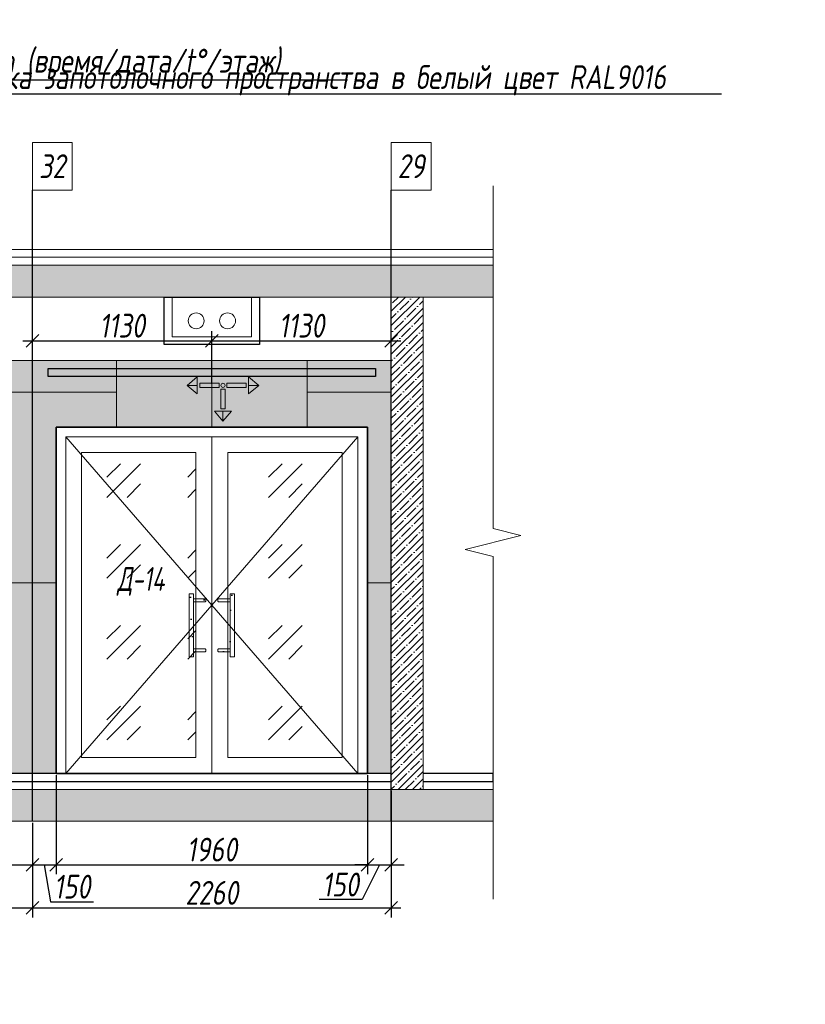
# Model space of a CAD drawing. Header units: millimetres. Extents: x -26894274 to 19789193, y -86687 to 22351.
# Tile 386 of 447: x 263794 to 268741, y 7111 to 13310. Entities that reach past the tile are written whole.
import ezdxf
from ezdxf import colors
from ezdxf.entities.mleader import LeaderData, LeaderLine
from ezdxf.math import Vec2, Vec3

# ---------------------------------------------------------------- set-up
doc = ezdxf.new("R2010")
doc.units = ezdxf.units.MM
doc.linetypes.add('DASHDOT', pattern=[25.4, 12.7, -6.35, 0, -6.35])
doc.layers.get('Defpoints').update_dxf_attribs({"color": 31})
for name, color, linetype, lineweight in [('A-DETL-GENF', 7, 'Continuous', 5), ('dim_pot', 183, 'Continuous', 9), ('Двери', 7, 'Continuous', 5), ('Отделка стен', 253, 'Continuous', 0), ('пот', 183, 'Continuous', 9)]:
    doc.layers.add(name, color=color, linetype=linetype, lineweight=lineweight)
doc.layers.add('dim_razv', color=7, linetype='DASHDOT', lineweight=9, true_color=0x285228)
doc.layers.add('pol', color=7, linetype='Continuous', lineweight=15, true_color=0x55666d)
doc.styles.add('fl_iso paper', font='isocpeur.ttf', dxfattribs={"width": 0.8, "oblique": 10})
doc.styles.add('In tre', font='isocpeur.ttf', dxfattribs={"width": 0.8, "oblique": 10})
doc.dimstyles.new('In tre 1_50', dxfattribs={"dimtxt": 150, "dimasz": 80, "dimexe": 60, "dimexo": 10, "dimgap": 20, "dimtad": 1, "dimdec": 0, "dimrnd": 5, "dimzin": 0, "dimdsep": 46, "dimtxsty": 'fl_iso paper', "dimblk": 'OBLIQUE', "dimcen": 0, "dimdle": 60, "dimadec": 0, "dimazin": 0, "dimtfac": 1, "dimtdec": 0, "dimtofl": 0, "dimtmove": 1, "dimatfit": 1, "dimfxl": 40, "dimtolj": 1, "dimtzin": 0, "dimarcsym": 1})
pattern_1 = [(352.5, (-468.04, 258012.5), (100.426047, 107.214405), [0, -115.824, 0, -129.54, 0, -123.825]), (322.5, (-468.04, 258012.5), (247.41986, 56.70328), [0, -62.484, 0, -104.394, 0, -40.005]), (282.5, (-534.32, 258078.77), (168.099694, -167.489948), [0, -38.1, 0, -137.16, 0, -179.07]), (272.5, (-534.32, 258078.77), (209.26523, -114.68433), [0, -19.05, 0, -89.916, 0, -102.87])]

# ---------------------------------------------------------------- blocks, each defined once
blk = doc.blocks.new('*U38')
at = {"color": 0, "linetype": 'ByBlock', "lineweight": -2}
for p, q in [((0, 0), (-6, 0)), ((80.34, 0), (0, 0)), ((167.69, 0), (87.34, 0)), ((167.69, 0), (173.69, 0))]:
    blk.add_line(p, q, dxfattribs=at)
blk.add_lwpolyline([(87.34, 0), (85.59, -7), (82.09, 7), (80.34, 0)], dxfattribs=at)
blk = doc.blocks.new('_Oblique')
at = {"color": 0, "linetype": 'ByBlock', "lineweight": -2}
blk.add_line((-0.5, -0.5), (0.5, 0.5), dxfattribs=at)
blk = doc.blocks.new('*D128')
at = {"layer": 'Defpoints', "color": 0, "linetype": 'ByBlock', "transparency": 16777216}
for p in [(254923.8, 8264), (263873.8, 8264), (263873.8, 7717.8)]:
    blk.add_point(p, dxfattribs=at)
at = {"layer": 'dim_razv', "color": 0, "linetype": 'ByBlock', "lineweight": -2, "transparency": 16777216}
for p, q in [((254923.8, 8254), (254923.8, 7657.8)), ((263873.8, 8254), (263873.8, 7657.8)), ((254863.8, 7717.8), (263933.8, 7717.8))]:
    blk.add_line(p, q, dxfattribs=at)
at = {"layer": 'dim_razv', "color": 0, "linetype": 'ByBlock', "lineweight": -2, "transparency": 16777216, "xscale": 80, "yscale": 80, "zscale": 80, "rotation": 180}
blk.add_blockref('_Oblique', (254923.8, 7717.8), dxfattribs=at)
at = {"layer": 'dim_razv', "color": 0, "linetype": 'ByBlock', "lineweight": -2, "transparency": 16777216, "xscale": 80, "yscale": 80, "zscale": 80}
blk.add_blockref('_Oblique', (263873.8, 7717.8), dxfattribs=at)
at = {"layer": 'dim_razv', "color": 0, "linetype": 'ByBlock', "transparency": 16777216, "insert": (259398.8, 7812.8), "char_height": 150, "attachment_point": 5, "style": 'fl_iso paper'}
blk.add_mtext('\\A1;8910', dxfattribs=at)
blk = doc.blocks.new('*D129')
at = {"layer": 'Defpoints', "color": 0, "linetype": 'ByBlock', "transparency": 16777216}
for p in [(263873.8, 8264), (266133.8, 8264), (266133.8, 7717.8)]:
    blk.add_point(p, dxfattribs=at)
at = {"layer": 'dim_razv', "color": 0, "linetype": 'ByBlock', "lineweight": -2, "transparency": 16777216}
for p, q in [((263873.8, 8254), (263873.8, 7657.8)), ((266133.8, 8254), (266133.8, 7657.8)), ((263813.8, 7717.8), (266193.8, 7717.8))]:
    blk.add_line(p, q, dxfattribs=at)
at = {"layer": 'dim_razv', "color": 0, "linetype": 'ByBlock', "lineweight": -2, "transparency": 16777216, "xscale": 80, "yscale": 80, "zscale": 80, "rotation": 180}
blk.add_blockref('_Oblique', (263873.8, 7717.8), dxfattribs=at)
at = {"layer": 'dim_razv', "color": 0, "linetype": 'ByBlock', "lineweight": -2, "transparency": 16777216, "xscale": 80, "yscale": 80, "zscale": 80}
blk.add_blockref('_Oblique', (266133.8, 7717.8), dxfattribs=at)
at = {"layer": 'dim_razv', "color": 0, "linetype": 'ByBlock', "transparency": 16777216, "insert": (265003.8, 7812.8), "char_height": 150, "attachment_point": 5, "style": 'fl_iso paper'}
blk.add_mtext('\\A1;2260', dxfattribs=at)
blk = doc.blocks.new('*D147')
at = {"layer": 'Defpoints', "color": 0, "linetype": 'ByBlock', "transparency": 16777216}
for p in [(261723.8, 8564), (263873.8, 8264), (263873.8, 7989.8)]:
    blk.add_point(p, dxfattribs=at)
at = {"layer": 'dim_razv', "color": 0, "linetype": 'ByBlock', "lineweight": -2, "transparency": 16777216}
for p, q in [((261723.8, 8554), (261723.8, 7929.8)), ((263873.8, 8254), (263873.8, 7929.8)), ((261663.8, 7989.8), (263933.8, 7989.8))]:
    blk.add_line(p, q, dxfattribs=at)
at = {"layer": 'dim_razv', "color": 0, "linetype": 'ByBlock', "lineweight": -2, "transparency": 16777216, "xscale": 80, "yscale": 80, "zscale": 80, "rotation": 180}
blk.add_blockref('_Oblique', (261723.8, 7989.8), dxfattribs=at)
at = {"layer": 'dim_razv', "color": 0, "linetype": 'ByBlock', "lineweight": -2, "transparency": 16777216, "xscale": 80, "yscale": 80, "zscale": 80}
blk.add_blockref('_Oblique', (263873.8, 7989.8), dxfattribs=at)
at = {"layer": 'dim_razv', "color": 0, "linetype": 'ByBlock', "transparency": 16777216, "insert": (262798.8, 8084.8), "char_height": 150, "attachment_point": 5, "style": 'fl_iso paper'}
blk.add_mtext('\\A1;2150', dxfattribs=at)
blk = doc.blocks.new('*D148')
at = {"layer": 'Defpoints', "color": 0, "linetype": 'ByBlock', "transparency": 16777216}
for p in [(264023.8, 8564), (263873.8, 8264), (264023.8, 7989.8)]:
    blk.add_point(p, dxfattribs=at)
at = {"layer": 'dim_razv', "color": 0, "linetype": 'ByBlock', "lineweight": -2, "transparency": 16777216}
for p, q in [((264023.8, 8554), (264023.8, 7929.8)), ((263873.8, 8254), (263873.8, 7929.8)), ((263813.8, 7989.8), (264083.8, 7989.8)), ((263948.8, 7989.8), (263988.8, 7756.5)), ((263988.8, 7756.5), (264259.3, 7756.5))]:
    blk.add_line(p, q, dxfattribs=at)
at = {"layer": 'dim_razv', "color": 0, "linetype": 'ByBlock', "lineweight": -2, "transparency": 16777216, "xscale": 80, "yscale": 80, "zscale": 80, "rotation": 180}
blk.add_blockref('_Oblique', (263873.8, 7989.8), dxfattribs=at)
at = {"layer": 'dim_razv', "color": 0, "linetype": 'ByBlock', "lineweight": -2, "transparency": 16777216, "xscale": 80, "yscale": 80, "zscale": 80}
blk.add_blockref('_Oblique', (264023.8, 7989.8), dxfattribs=at)
at = {"layer": 'dim_razv', "color": 0, "linetype": 'ByBlock', "transparency": 16777216, "insert": (264124.1, 7851.5), "char_height": 150, "attachment_point": 5, "style": 'fl_iso paper'}
blk.add_mtext('\\A1;150', dxfattribs=at)
blk = doc.blocks.new('*D149')
at = {"layer": 'Defpoints', "color": 0, "linetype": 'ByBlock', "transparency": 16777216}
for p in [(264023.8, 8564), (265983.8, 8564), (265983.8, 7989.8)]:
    blk.add_point(p, dxfattribs=at)
at = {"layer": 'dim_razv', "color": 0, "linetype": 'ByBlock', "lineweight": -2, "transparency": 16777216}
for p, q in [((264023.8, 8554), (264023.8, 7929.8)), ((265983.8, 8554), (265983.8, 7929.8)), ((263963.8, 7989.8), (266043.8, 7989.8))]:
    blk.add_line(p, q, dxfattribs=at)
at = {"layer": 'dim_razv', "color": 0, "linetype": 'ByBlock', "lineweight": -2, "transparency": 16777216, "xscale": 80, "yscale": 80, "zscale": 80, "rotation": 180}
blk.add_blockref('_Oblique', (264023.8, 7989.8), dxfattribs=at)
at = {"layer": 'dim_razv', "color": 0, "linetype": 'ByBlock', "lineweight": -2, "transparency": 16777216, "xscale": 80, "yscale": 80, "zscale": 80}
blk.add_blockref('_Oblique', (265983.8, 7989.8), dxfattribs=at)
at = {"layer": 'dim_razv', "color": 0, "linetype": 'ByBlock', "transparency": 16777216, "insert": (265003.8, 8084.8), "char_height": 150, "attachment_point": 5, "style": 'fl_iso paper'}
blk.add_mtext('\\A1;1960', dxfattribs=at)
blk = doc.blocks.new('*D150')
at = {"layer": 'Defpoints', "color": 0, "linetype": 'ByBlock', "transparency": 16777216}
for p in [(265983.8, 8564), (266133.8, 8464), (266133.8, 7989.8)]:
    blk.add_point(p, dxfattribs=at)
at = {"layer": 'dim_razv', "color": 0, "linetype": 'ByBlock', "lineweight": -2, "transparency": 16777216}
for p, q in [((265983.8, 8554), (265983.8, 7929.8)), ((266133.8, 8454), (266133.8, 7929.8)), ((265983.8, 7989.8), (265903.8, 7989.8)), ((266058.8, 7989.8), (265949.5, 7769.8)), ((265983.8, 7989.8), (266133.8, 7989.8)), ((266133.8, 7989.8), (266213.8, 7989.8)), ((265949.5, 7769.8), (265679, 7769.8))]:
    blk.add_line(p, q, dxfattribs=at)
at = {"layer": 'dim_razv', "color": 0, "linetype": 'ByBlock', "lineweight": -2, "transparency": 16777216, "xscale": 80, "yscale": 80, "zscale": 80}
blk.add_blockref('_Oblique', (265983.8, 7989.8), dxfattribs=at)
at = {"layer": 'dim_razv', "color": 0, "linetype": 'ByBlock', "lineweight": -2, "transparency": 16777216, "xscale": 80, "yscale": 80, "zscale": 80, "rotation": 180}
blk.add_blockref('_Oblique', (266133.8, 7989.8), dxfattribs=at)
at = {"layer": 'dim_razv', "color": 0, "linetype": 'ByBlock', "transparency": 16777216, "insert": (265814.2, 7864.8), "char_height": 150, "attachment_point": 5, "style": 'fl_iso paper'}
blk.add_mtext('\\A1;150', dxfattribs=at)
blk = doc.blocks.new('1')
at = {"layer": 'pol', "linetype": 'ByBlock'}
h = blk.add_hatch(color=1, dxfattribs=at)
h.paths.add_polyline_path([(35776.4, 73135.4), (35803.1, 73135.4), (35803.1, 73259), (35776.4, 73259)])
h.paths.add_polyline_path([(35789.8, 73274.6), (35843.2, 73274.6), (35789.8, 73338.2)])
h.paths.add_polyline_path([(35789.8, 73274.6), (35736.3, 73274.6), (35789.8, 73338.2)])
edge = h.paths.add_edge_path()
edge.add_arc((35789.8, 73110.5), 13.4, 0, 360)
h = blk.add_hatch(color=1, dxfattribs=at)
h.paths.add_polyline_path([(35813.3, 73097.1), (35813.3, 73123.9), (35936.9, 73123.9), (35936.9, 73097.1)])
h.paths.add_polyline_path([(35952.5, 73110.5), (35952.5, 73164), (36016.1, 73110.5)])
h.paths.add_polyline_path([(35952.5, 73110.5), (35952.5, 73057), (36016.1, 73110.5)])
at = {"layer": 'pol', "color": 1, "linetype": 'ByBlock'}
for points in [[(35789.8, 73274.6), (35736.3, 73274.6), (35789.8, 73338.2), (35789.8, 73274.6)], [(35789.8, 73274.6), (35843.2, 73274.6), (35789.8, 73338.2), (35789.8, 73274.6)], [(35952.5, 73110.5), (35952.5, 73164), (36016.1, 73110.5), (35952.5, 73110.5)], [(35952.5, 73110.5), (35952.5, 73057), (36016.1, 73110.5), (35952.5, 73110.5)]]:
    blk.add_lwpolyline(points, dxfattribs=at)
for points in [[(35776.4, 73135.4), (35803.1, 73135.4), (35803.1, 73259), (35776.4, 73259)], [(35813.3, 73097.1), (35813.3, 73123.9), (35936.9, 73123.9), (35936.9, 73097.1)]]:
    blk.add_lwpolyline(points, close=True, dxfattribs=at)
blk.add_circle((35789.8, 73110.5), 13.4, dxfattribs=at)
blk = doc.blocks.new('*D211')
at = {"color": 0, "lineweight": -2, "transparency": 16777216}
for p, q in [((263873.8, 11074), (263873.8, 11348.5)), ((265003.8, 11017.9), (265003.8, 11348.5)), ((263813.8, 11288.5), (265063.8, 11288.5))]:
    blk.add_line(p, q, dxfattribs=at)
at = {"layer": 'Defpoints', "color": 0, "transparency": 16777216}
for p in [(265003.8, 11288.5), (263873.8, 11064), (265003.8, 11007.9)]:
    blk.add_point(p, dxfattribs=at)
at = {"color": 0, "lineweight": -2, "transparency": 16777216, "xscale": 80, "yscale": 80, "zscale": 80, "rotation": 180}
blk.add_blockref('_Oblique', (263873.8, 11288.5), dxfattribs=at)
at = {"color": 0, "lineweight": -2, "transparency": 16777216, "xscale": 80, "yscale": 80, "zscale": 80}
blk.add_blockref('_Oblique', (265003.8, 11288.5), dxfattribs=at)
at = {"color": 0, "transparency": 16777216, "insert": (264438.8, 11383.5), "char_height": 150, "attachment_point": 5, "style": 'fl_iso paper'}
blk.add_mtext('\\A1;1130', dxfattribs=at)
blk = doc.blocks.new('*D212')
at = {"color": 0, "lineweight": -2, "transparency": 16777216}
for p, q in [((265003.8, 11017.9), (265003.8, 11348.5)), ((266133.8, 11124), (266133.8, 11348.5)), ((264943.8, 11288.5), (266193.8, 11288.5))]:
    blk.add_line(p, q, dxfattribs=at)
at = {"layer": 'Defpoints', "color": 0, "transparency": 16777216}
for p in [(266133.8, 11288.5), (266133.8, 11114), (265003.8, 11007.9)]:
    blk.add_point(p, dxfattribs=at)
at = {"color": 0, "lineweight": -2, "transparency": 16777216, "xscale": 80, "yscale": 80, "zscale": 80, "rotation": 180}
blk.add_blockref('_Oblique', (265003.8, 11288.5), dxfattribs=at)
at = {"color": 0, "lineweight": -2, "transparency": 16777216, "xscale": 80, "yscale": 80, "zscale": 80}
blk.add_blockref('_Oblique', (266133.8, 11288.5), dxfattribs=at)
at = {"color": 0, "transparency": 16777216, "insert": (265568.8, 11383.5), "char_height": 150, "attachment_point": 5, "style": 'fl_iso paper'}
blk.add_mtext('\\A1;1130', dxfattribs=at)

msp = doc.modelspace()

# ---------------------------------------------------------------- hatches: boundary and pattern name
at = {"true_color": 0xcccccc}
h = msp.add_hatch(dxfattribs=at)
h.set_pattern_fill('AR-SAND', color=254, scale=3, angle=315)
h.set_pattern_definition(pattern_1)
h.paths.add_polyline_path([(264888.5, 9299.1), (264861.4, 9299.1), (264861.4, 9695.6), (264888.5, 9695.6)])
h = msp.add_hatch(dxfattribs=at)
h.set_pattern_fill('AR-SAND', color=254, scale=3, angle=315)
h.set_pattern_definition(pattern_1)
h.paths.add_polyline_path([(265119.1, 9299.1), (265146.2, 9299.1), (265146.2, 9695.6), (265119.1, 9695.6)])
h = msp.add_hatch(dxfattribs=at)
h.set_pattern_fill('AR-SAND', color=254, scale=3, angle=315)
h.set_pattern_definition(pattern_1)
edge = h.paths.add_edge_path()
edge.add_line((264960.9, 9664.6), (264888.5, 9664.6))
edge.add_line((264888.5, 9664.6), (264888.5, 9645.3))
edge.add_line((264888.5, 9645.3), (264960.9, 9645.3))
edge.add_arc((264955.7, 9655), 11, 298.44951, 421.55049)
h = msp.add_hatch(dxfattribs=at)
h.set_pattern_fill('AR-SAND', color=254, scale=3, angle=315)
h.set_pattern_definition(pattern_1)
edge = h.paths.add_edge_path()
edge.add_line((265046.7, 9664.6), (265119.1, 9664.6))
edge.add_line((265119.1, 9664.6), (265119.1, 9645.3))
edge.add_line((265119.1, 9645.3), (265046.7, 9645.3))
edge.add_arc((265051.9, 9655), 11, 118.44951, 241.55049, ccw=False)
h = msp.add_hatch(dxfattribs=at)
h.set_pattern_fill('AR-SAND', color=254, scale=3, angle=315)
h.set_pattern_definition(pattern_1)
edge = h.paths.add_edge_path()
edge.add_line((264960.9, 9330), (264888.5, 9330))
edge.add_line((264888.5, 9330), (264888.5, 9349.3))
edge.add_line((264888.5, 9349.3), (264960.9, 9349.3))
edge.add_arc((264955.7, 9339.7), 11, -61.55049, 61.55049, ccw=False)
h = msp.add_hatch(dxfattribs=at)
h.set_pattern_fill('AR-SAND', color=254, scale=3, angle=315)
h.set_pattern_definition(pattern_1)
edge = h.paths.add_edge_path()
edge.add_line((265046.7, 9330), (265119.1, 9330))
edge.add_line((265119.1, 9330), (265119.1, 9349.3))
edge.add_line((265119.1, 9349.3), (265046.7, 9349.3))
edge.add_arc((265051.9, 9339.7), 11, 118.44951, 241.55049)
at = {"layer": 'A-DETL-GENF'}
h = msp.add_hatch(dxfattribs=at)
h.set_pattern_fill('ANSI35', color=256, scale=20, style=0)
h.set_pattern_definition([(45, (122881.06, 722.8), (-89.80256, 89.80256), []), (45, (122970.86, 722.8), (-89.80256, 89.80256), [158.75, -31.75, 0, -31.75])])
h.paths.add_polyline_path([(243219.3, 11564), (266774.7, 11564), (266774.7, 11764), (243219.3, 11764)])
h.paths.add_polyline_path([(243219.3, 8264), (266774.7, 8264), (266774.7, 8464), (243219.3, 8464)])
h = msp.add_hatch(dxfattribs=at)
h.set_pattern_fill('ANSI35', color=256, scale=10, style=0)
h.set_pattern_definition([(45, (112927.794, 13356.9), (-44.90128, 44.90128), []), (45, (112972.695, 13356.9), (-44.90128, 44.90128), [79.375, -15.875, 0, -15.875])])
h.paths.add_polyline_path([(266133.8, 11564), (266333.8, 11564), (266333.8, 8464), (266133.8, 8464)])
at = {"layer": 'dim_razv', "true_color": 0xeceae4, "transparency": 33554687}
h = msp.add_hatch(dxfattribs=at)
h.set_pattern_fill('AR-SAND', color=254, scale=3, angle=315)
h.set_pattern_definition([(352.5, (23039.9, 13356.9), (100.426047, 107.214405), [0, -115.824, 0, -129.54, 0, -123.825]), (322.5, (23039.9, 13356.9), (247.41986, 56.70328), [0, -62.484, 0, -104.394, 0, -40.005]), (282.5, (22973.63, 13423.18), (168.099694, -167.48995), [0, -38.1, 0, -137.16, 0, -179.07]), (272.5, (22973.63, 13423.18), (209.26523, -114.68433), [0, -19.05, 0, -89.916, 0, -102.87])])
h.paths.add_polyline_path([(243713.8, 8564), (243713.8, 11164), (255823.8, 11164), (255823.8, 11089), (256273.8, 11089), (256273.8, 10714), (257073.8, 10714), (257073.8, 11164), (266133.8, 11164), (266133.8, 8564), (265983.8, 8564), (265983.8, 10744), (264023.8, 10744), (264023.8, 8564), (261723.8, 8564), (261723.8, 11114), (257423.8, 11114), (257423.8, 8564), (254773.8, 8564), (254773.8, 10744), (252813.8, 10744), (252813.8, 8564), (251293.8, 8564), (251293.8, 11114), (250243.8, 11114), (250243.8, 8564), (249223.8, 8564), (249223.8, 11114), (248173.8, 11114), (248173.8, 8564), (247763.8, 8564), (247763.8, 11064), (247563.8, 11064), (247563.8, 8564), (247153.8, 8564), (247153.8, 11114), (246103.8, 11114), (246103.8, 8564)])
h.paths.add_polyline_path([(247253.8, 9664), (247403.8, 9664), (247403.8, 9464), (247253.8, 9464)], flags=16)
h.paths.add_polyline_path([(251393.8, 9664), (251543.8, 9664), (251543.8, 9464), (251393.8, 9464)], flags=16)
h.paths.add_polyline_path([(261823.8, 9664), (261973.8, 9664), (261973.8, 9464), (261823.8, 9464)], flags=16)
at = {"layer": 'пот', "lineweight": 0, "true_color": 0x7e9fe7}
h = msp.add_hatch(dxfattribs=at)
h.set_pattern_fill('GOST_GLASS', color=161, scale=60)
h.set_pattern_definition([(45, (99897.8, 13356.9), (509.1169, -5e-14), [300, -420]), (45, (100025.07, 13356.9), (509.1169, -5e-14), [120, -600]), (45, (99897.8, 13484.18), (509.1169, -5e-14), [120, -600])])
h.paths.add_polyline_path([(264183.8, 10584), (264903.8, 10584), (264903.8, 8664), (264183.8, 8664)])
h.paths.add_polyline_path([(265103.8, 10584), (265823.8, 10584), (265823.8, 8664), (265103.8, 8664)])

# ---------------------------------------------------------------- linework, layer by layer
at = {"lineweight": 30}
for points in [[(263873.8, 8264), (263873.8, 12237.6)], [(266133.8, 8264), (266133.8, 12237.6)], [(266133.8, 8564), (243713.8, 8564)], [(266333.8, 8514), (266774.7, 8514), (266774.7, 8564), (266333.8, 8564)], [(243713.8, 8514), (266133.8, 8514)]]:
    msp.add_lwpolyline(points, dxfattribs=at)
at = {"lineweight": 13}
for points in [[(243219.3, 11814), (266774.7, 11814), (266774.7, 11864), (243219.3, 11864)], [(266774.7, 11764), (243219.3, 11764), (243219.3, 11814), (266774.7, 11814)], [(243219.3, 11564), (266774.7, 11564), (266774.7, 11764), (243219.3, 11764)], [(266333.8, 8464), (266133.8, 8464), (266133.8, 11564), (266333.8, 11564)], [(266133.8, 11564), (266333.8, 11564), (266333.8, 8464), (266133.8, 8464)], [(264083.8, 8564), (264083.8, 10684), (265923.8, 10684), (265923.8, 8564)], [(264083.8, 10684), (265003.8, 10684), (265003.8, 8564), (264083.8, 8564)], [(265003.8, 10684), (265923.8, 10684), (265923.8, 8564), (265003.8, 8564)], [(264183.8, 10584), (264903.8, 10584), (264903.8, 8664), (264183.8, 8664)], [(265103.8, 10584), (265823.8, 10584), (265823.8, 8664), (265103.8, 8664)], [(264888.5, 9299.1), (264861.4, 9299.1), (264861.4, 9695.6), (264888.5, 9695.6)], [(265119.1, 9299.1), (265146.2, 9299.1), (265146.2, 9695.6), (265119.1, 9695.6)], [(243219.3, 8264), (266774.7, 8264), (266774.7, 8464), (243219.3, 8464)]]:
    msp.add_lwpolyline(points, close=True, dxfattribs=at)
for points in [[(265303.8, 11564), (265303.8, 11264), (264703.8, 11264), (264703.8, 11564)], [(265253.8, 11564), (265253.8, 11314), (264753.8, 11314), (264753.8, 11564)], [(265003.8, 10684), (265003.8, 8564)], [(266473.8, 8514), (266774.7, 8514), (266774.7, 8464), (243219.3, 8464), (243219.3, 8514), (243513.8, 8514)], [(243713.8, 8514), (266133.8, 8514)]]:
    msp.add_lwpolyline(points, dxfattribs=at)
msp.add_lwpolyline([(264703.8, 11564), (265303.8, 11564), (265303.8, 11264), (264703.8, 11264)], close=True)
at = {"color": 0, "linetype": 'ByBlock', "lineweight": 0}
msp.add_lwpolyline([(243713.8, 11164), (255823.8, 11164), (255823.8, 11089), (256273.8, 11089), (256273.8, 10714), (257073.8, 10714), (257073.8, 11164), (266133.8, 11164), (266133.8, 8564), (265983.8, 8564), (265983.8, 10744), (264023.8, 10744), (264023.8, 8564), (261723.8, 8564), (261723.8, 11114), (257423.8, 11114), (257423.8, 8564), (254773.8, 8564), (254773.8, 10744), (252813.8, 10744), (252813.8, 8564), (251293.8, 8564), (251293.8, 11114), (250243.8, 11114)], dxfattribs=at)
at = {"lineweight": 30}
msp.add_lwpolyline([(263973.8, 11114), (266033.8, 11114), (266033.8, 11064), (263973.8, 11064)], close=True, dxfattribs=at)
at = {"lineweight": 35}
msp.add_lwpolyline([(264023.8, 8564), (264023.8, 10744), (265983.8, 10744), (265983.8, 8564)], close=True, dxfattribs=at)
at = {"lineweight": 13, "ltscale": 10}
for points in [[(264083.8, 10684), (265003.8, 9624), (264083.8, 8564)], [(265923.8, 10684), (265003.8, 9624), (265923.8, 8564)]]:
    msp.add_lwpolyline(points, dxfattribs=at)
at = {"lineweight": 13}
for points in [[(264960.9, 9664.6), (264888.5, 9664.6), (264888.5, 9645.3), (264960.9, 9645.3, 0.595534)], [(265046.7, 9664.6), (265119.1, 9664.6), (265119.1, 9645.3), (265046.7, 9645.3, -0.595534)], [(264960.9, 9330), (264888.5, 9330), (264888.5, 9349.3), (264960.9, 9349.3, -0.595534)], [(265046.7, 9330), (265119.1, 9330), (265119.1, 9349.3), (265046.7, 9349.3, 0.595534)]]:
    msp.add_lwpolyline(points, format="xyb", close=True, dxfattribs=at)
at = {"color": 1, "lineweight": 13, "true_color": 0xf50000}
msp.add_circle((264904.8, 11414), 50, dxfattribs=at)
at = {"color": 5, "lineweight": 13, "true_color": 0x0000f0}
msp.add_circle((265102.8, 11414), 50, dxfattribs=at)
at = {"layer": 'dim_pot', "color": 10, "lineweight": 0}
for points in [[(263873.8, 12537.6), (264123.8, 12537.6), (264123.8, 12237.6), (263873.8, 12237.6)], [(266133.8, 12537.6), (266383.8, 12537.6), (266383.8, 12237.6), (266133.8, 12237.6)]]:
    msp.add_lwpolyline(points, close=True, dxfattribs=at)
at = {"layer": 'Отделка стен', "transparency": 33554687}
for points in [[(265003.8, 10744), (265003.8, 11264)], [(265003.8, 11264), (265003.8, 10744)], [(263523.8, 11164), (263523.8, 10964), (263873.8, 10964), (263873.8, 11164)], [(263873.8, 11164), (263873.8, 10964), (264403.8, 10964)], [(264403.8, 10744), (264403.8, 11164)], [(264403.8, 11164), (264403.8, 10744)], [(265603.8, 10964), (266133.8, 10964), (266133.8, 11164)], [(265603.8, 10744), (265603.8, 11164)], [(265603.8, 11164), (265603.8, 10744)], [(264023.8, 10964), (263523.8, 10964), (263523.8, 9764), (264023.8, 9764)], [(265983.8, 9764), (266133.8, 9764), (266133.8, 10964), (265603.8, 10964)]]:
    msp.add_lwpolyline(points, dxfattribs=at)
for points in [[(263523.8, 9764), (263523.8, 8564), (264023.8, 8564), (264023.8, 9764)], [(265983.8, 9764), (265983.8, 8564), (266133.8, 8564), (266133.8, 9764)]]:
    msp.add_lwpolyline(points, close=True, dxfattribs=at)

# ---------------------------------------------------------------- block references
at = {"lineweight": 13, "xscale": 25, "yscale": 25, "zscale": 25, "rotation": 270}
msp.add_blockref('*U38', (266774.7, 12114.3), dxfattribs=at)
at = {"linetype": 'ByBlock', "rotation": 180}
for p, xscale, yscale, zscale in [((300644.2, 83670.3), 0.9938708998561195, 0.9938708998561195, 0.9938708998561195), ((229503.4, 83670.3), -0.9938708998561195, 0.9938708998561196, 0.9938708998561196)]:
    msp.add_blockref('1', p, dxfattribs=dict(at, xscale=xscale, yscale=yscale, zscale=zscale))

# ---------------------------------------------------------------- texts
at = {"layer": 'dim_pot', "color": 10, "lineweight": 0, "char_height": 150, "attachment_point": 5, "style": 'fl_iso paper'}
for s, insert in [('32', (263998.8, 12387.6)), ('29', (266258.8, 12387.6))]:
    msp.add_mtext_dynamic_manual_height_columns(s, width=190.261, gutter_width=1350, heights=[0], dxfattribs=dict(at, insert=insert))
at = {"layer": 'Двери', "lineweight": 0, "insert": (264556.7, 9773.4), "char_height": 150, "attachment_point": 5, "style": 'fl_iso paper'}
msp.add_mtext_dynamic_manual_height_columns('{\\W0.7;Д-14}', width=190.261, gutter_width=1350, heights=[0], dxfattribs=at)

# ---------------------------------------------------------------- dimensions: what is measured, and where the dimension line sits
for base, p1, p2, picture, middle in [((265003.8, 11288.5), (263873.8, 11064), (265003.8, 11007.9), '*D211', (264438.8, 11383.5)), ((266133.8, 11288.5), (265003.8, 11007.9), (266133.8, 11114), '*D212', (265568.8, 11383.5))]:
    dim = msp.add_linear_dim(base=base, p1=p1, p2=p2, dimstyle='In tre 1_50')
    dim.commit()
    dim.dimension.update_dxf_attribs({"geometry": picture, "text_midpoint": middle})
at = {"layer": 'dim_razv', "linetype": 'ByBlock'}
for base, p1, p2, picture, middle in [((263873.8, 7989.8), (261723.8, 8564), (263873.8, 8264), '*D147', (262798.8, 8084.8)), ((265983.8, 7989.8), (264023.8, 8564), (265983.8, 8564), '*D149', (265003.8, 8084.8)), ((266133.8, 7717.8), (263873.8, 8264), (266133.8, 8264), '*D129', (265003.8, 7812.8))]:
    dim = msp.add_linear_dim(base=base, p1=p1, p2=p2, dimstyle='In tre 1_50', dxfattribs=at)
    dim.commit()
    dim.dimension.update_dxf_attribs({"geometry": picture, "text_midpoint": middle})
for base, p1, p2, picture, middle in [((264023.8, 7989.8), (263873.8, 8264), (264023.8, 8564), '*D148', (264008.8, 7756.5)), ((266133.8, 7989.8), (265983.8, 8564), (266133.8, 8464), '*D150', (265929.5, 7769.8))]:
    dim = msp.add_linear_dim(base=base, p1=p1, p2=p2, dimstyle='In tre 1_50', dxfattribs=at)
    dim.commit()
    dim.dimension.update_dxf_attribs({"geometry": picture, "text_midpoint": middle, "dimtype": 160})
dim = msp.add_linear_dim(base=(263873.8, 7717.8), p1=(254923.8, 8264), p2=(263873.8, 8264), text='8910', dimstyle='In tre 1_50', dxfattribs=at)
dim.commit()
dim.dimension.update_dxf_attribs({"geometry": '*D128', "text_midpoint": (259398.8, 7812.8)})

# ---------------------------------------------------------------- leaders
at = {"layer": 'dim_razv', "color": 0, "linetype": 'ByBlock'}
ml = msp.add_multileader_mtext('Standard', dxfattribs=at)
ml.set_content('Потолок подвесной, реечный\\Pрейка 50х50 белого цвета, шаг рейки 120-125мм', style='In tre')
ml.set_leader_properties()
ml.build(insert=Vec2(0, 0))
ml.multileader.update_dxf_attribs({"text_left_attachment_type": 6, "text_right_attachment_type": 6, "dogleg_length": 1, "arrow_head_size": 0, "scale": 50})
ctx = ml.context
ctx.base_point, ctx.scale, ctx.char_height, ctx.arrow_head_size, ctx.landing_gap_size, ctx.plane_origin = Vec3(210834.7, 13098.8), 50, 150, 0, 4.5, Vec3(220470.5, 11304.3)
ctx.left_attachment, ctx.right_attachment = 6, 6
notes = []
notes.append((ctx, [(0, (1, 1, 0), (213086.6, 13098.8), (-1, 0), 50, [(0, [(214358.1, 10864), (213006.1, 11114)], 0, [])])]))
ctx.mtext.insert, ctx.mtext.width, ctx.mtext.defined_height, ctx.mtext.flow_direction = Vec3(210839.2, 13293.8), 2509.515, 696.6, 5
ml = msp.add_multileader_mtext('Standard', dxfattribs=at)
ml.set_content('Потолок подвесной, реечный\\Pрейка 50х50 белого цвета, шаг рейки 120-125мм', style='In tre')
ml.set_leader_properties()
ml.build(insert=Vec2(0, 0))
ml.multileader.update_dxf_attribs({"text_left_attachment_type": 6, "text_right_attachment_type": 6, "dogleg_length": 1, "arrow_head_size": 0, "scale": 50})
ctx = ml.context
ctx.base_point, ctx.scale, ctx.char_height, ctx.arrow_head_size, ctx.landing_gap_size, ctx.plane_origin = Vec3(225839.2, 13098.8), 50, 150, 0, 4.5, Vec3(235424.9, 11304.3)
ctx.left_attachment, ctx.right_attachment = 6, 6
notes.append((ctx, [(0, (1, 1, 0), (228091.1, 13098.8), (-1, 0), 50, [(1, [(229220.3, 11114)], 0, [])])]))
ctx.mtext.insert, ctx.mtext.width, ctx.mtext.defined_height, ctx.mtext.flow_direction = Vec3(225843.7, 13293.8), 2509.515, 696.6, 5
ml = msp.add_multileader_mtext('Standard', dxfattribs=at)
ml.set_content('Вертикально расположенная бегущая строка (время/дата/t%%D/этаж)', style='In tre')
ml.set_leader_properties()
ml.build(insert=Vec2(0, 0))
ml.multileader.update_dxf_attribs({"text_left_attachment_type": 6, "text_right_attachment_type": 6, "dogleg_length": 1, "arrow_head_size": 0, "scale": 50})
ctx = ml.context
ctx.base_point, ctx.scale, ctx.char_height, ctx.arrow_head_size, ctx.landing_gap_size, ctx.plane_origin = Vec3(244651.3, 12932.2), 50, 150, 0, 4.5, Vec3(253179.9, 11137.7)
ctx.left_attachment, ctx.right_attachment = 6, 6
notes.append((ctx, [(0, (1, 1, 0), (246884.7, 12932.2), (-1, 0), 50, [(1, [(247661.2, 10545.8)], 0, [])])]))
ctx.mtext.insert, ctx.mtext.width, ctx.mtext.defined_height, ctx.mtext.flow_direction = Vec3(244655.8, 13127.2), 2509.515, 696.6, 5
ml = msp.add_multileader_mtext('Standard', dxfattribs=at)
ml.set_content('Потолок подвесной ГКЛ, окраска RAL9016', style='In tre')
ml.set_leader_properties()
ml.build(insert=Vec2(0, 0))
ml.multileader.update_dxf_attribs({"text_left_attachment_type": 6, "text_right_attachment_type": 6, "dogleg_length": 1, "arrow_head_size": 0, "scale": 50})
ctx = ml.context
ctx.base_point, ctx.scale, ctx.char_height, ctx.arrow_head_size, ctx.landing_gap_size, ctx.plane_origin = Vec3(249538.4, 12932.2), 50, 150, 0, 4.5, Vec3(257727.7, 11137.7)
ctx.left_attachment, ctx.right_attachment = 6, 6
notes.append((ctx, [(0, (1, 1, 0), (251432.5, 12932.2), (-1, 0), 50, [(1, [(251615.3, 11114)], 0, [])])]))
ctx.mtext.insert, ctx.mtext.width, ctx.mtext.defined_height, ctx.mtext.flow_direction = Vec3(249542.9, 13127.2), 2509.515, 696.6, 5
ml = msp.add_multileader_mtext('Standard', dxfattribs=at)
ml.set_content('Вертикально расположенная бегущая строка (время/дата/t%%D/этаж)', style='In tre')
ml.set_leader_properties()
ml.build(insert=Vec2(0, 0))
ml.multileader.update_dxf_attribs({"text_left_attachment_type": 6, "text_right_attachment_type": 6, "dogleg_length": 1, "arrow_head_size": 0, "scale": 50})
ctx = ml.context
ctx.base_point, ctx.scale, ctx.char_height, ctx.arrow_head_size, ctx.landing_gap_size, ctx.plane_origin = Vec3(260415.9, 12932.2), 50, 150, 0, 4.5, Vec3(269823.3, 11137.7)
ctx.left_attachment, ctx.right_attachment = 6, 6
notes.append((ctx, [(1, (1, 1, 0), (260365.9, 12932.2), (1, 0), 50, [(1, [(259631.4, 10905.3)], 0, [])])]))
ctx.mtext.insert, ctx.mtext.width, ctx.mtext.defined_height, ctx.mtext.flow_direction = Vec3(260420.4, 13127.2), 2509.515, 696.6, 5
ml = msp.add_multileader_mtext('Standard', dxfattribs=at)
ml.set_content('Окраска запотолочного пространства в белый цвет RAL9016', style='In tre')
ml.set_leader_properties()
ml.build(insert=Vec2(0, 0))
ml.multileader.update_dxf_attribs({"text_left_attachment_type": 6, "text_right_attachment_type": 6, "dogleg_length": 1, "arrow_head_size": 0, "scale": 50})
ctx = ml.context
ctx.base_point, ctx.scale, ctx.char_height, ctx.arrow_head_size, ctx.landing_gap_size, ctx.plane_origin = Vec3(217741.7, 12940.3), 50, 150, 0, 4.5, Vec3(222526.2, 9249.7)
ctx.left_attachment, ctx.right_attachment = 6, 6
notes.append((ctx, [(0, (1, 1, 0), (217691.7, 12940.3), (1, 0), 50, [(0, [(217401.3, 11250.4)], 0, [])])]))
ctx.mtext.insert, ctx.mtext.width, ctx.mtext.flow_direction = Vec3(217746.2, 13120.3), 3148.852, 5
ml = msp.add_multileader_mtext('Standard', dxfattribs=at)
ml.set_content('Окраска запотолочного пространства в белый цвет RAL9016', style='In tre')
ml.set_leader_properties()
ml.build(insert=Vec2(0, 0))
ml.multileader.update_dxf_attribs({"text_left_attachment_type": 6, "text_right_attachment_type": 6, "dogleg_length": 1, "arrow_head_size": 0, "scale": 50})
ctx = ml.context
ctx.base_point, ctx.scale, ctx.char_height, ctx.arrow_head_size, ctx.landing_gap_size, ctx.plane_origin = Vec3(232212.2, 12940.3), 50, 150, 0, 4.5, Vec3(236936.8, 9249.7)
ctx.left_attachment, ctx.right_attachment = 6, 6
notes.append((ctx, [(0, (1, 1, 0), (232162.2, 12940.3), (1, 0), 50, [(0, [(231811.9, 11390.7)], 0, [])])]))
ctx.mtext.insert, ctx.mtext.width, ctx.mtext.flow_direction = Vec3(232216.7, 13120.3), 3148.852, 5
ml = msp.add_multileader_mtext('Standard', dxfattribs=at)
ml.set_content('Решетка вентиляционная декоративная 250х250 в цвет стен', style='In tre')
ml.set_leader_properties()
ml.build(insert=Vec2(0, 0))
ml.multileader.update_dxf_attribs({"text_left_attachment_type": 6, "text_right_attachment_type": 6, "dogleg_length": 1, "arrow_head_size": 0, "scale": 50})
ctx = ml.context
ctx.base_point, ctx.scale, ctx.char_height, ctx.arrow_head_size, ctx.landing_gap_size, ctx.plane_origin = Vec3(253537.8, 12932.2), 50, 150, 0, 4.5, Vec3(262428.9, 11137.7)
ctx.left_attachment, ctx.right_attachment = 6, 6
notes.append((ctx, [(0, (1, 1, 0), (256433.1, 12932.2), (-1, 0), 50, [(1, [(256068.8, 11439)], 0, [])])]))
ctx.mtext.insert, ctx.mtext.width, ctx.mtext.defined_height, ctx.mtext.flow_direction = Vec3(253542.3, 13127.2), 2988.725, 696.6, 5
ml = msp.add_multileader_mtext('Standard', dxfattribs=at)
ml.set_content('Решетка вентиляционная декоративная 700х700 в цвет стен', style='In tre')
ml.set_leader_properties()
ml.build(insert=Vec2(0, 0))
ml.multileader.update_dxf_attribs({"text_left_attachment_type": 6, "text_right_attachment_type": 6, "dogleg_length": 1, "arrow_head_size": 0, "scale": 50})
ctx = ml.context
ctx.base_point, ctx.scale, ctx.char_height, ctx.arrow_head_size, ctx.landing_gap_size, ctx.plane_origin = Vec3(257244.5, 12932.2), 50, 150, 0, 4.5, Vec3(266728.6, 11137.7)
ctx.left_attachment, ctx.right_attachment = 6, 6
notes.append((ctx, [(1, (1, 1, 0), (257194.5, 12932.2), (1, 0), 50, [(1, [(257043.5, 11464)], 0, [])])]))
ctx.mtext.insert, ctx.mtext.width, ctx.mtext.defined_height, ctx.mtext.flow_direction = Vec3(257249, 13127.2), 2945.657, 696.6, 5
ml = msp.add_multileader_mtext('Standard', dxfattribs=at)
ml.set_content('Окраска запотолочного пространства в белый цвет RAL9016', style='In tre')
ml.set_leader_properties()
ml.build(insert=Vec2(0, 0))
ml.multileader.update_dxf_attribs({"text_left_attachment_type": 6, "text_right_attachment_type": 6, "dogleg_length": 1, "arrow_head_size": 0, "scale": 50})
ctx = ml.context
ctx.base_point, ctx.scale, ctx.char_height, ctx.arrow_head_size, ctx.landing_gap_size, ctx.plane_origin = Vec3(263290.2, 12843.7), 50, 150, 0, 4.5, Vec3(268024.8, 9153.1)
ctx.left_attachment, ctx.right_attachment = 6, 6
notes.append((ctx, [(0, (1, 1, 0), (263240.2, 12843.7), (1, 0), 50, [(0, [(262949.9, 11376.2)], 0, [])])]))
ctx.mtext.insert, ctx.mtext.width, ctx.mtext.flow_direction = Vec3(263294.7, 13023.7), 3148.852, 5
ml = msp.add_multileader_mtext('Standard', dxfattribs=at)
ml.set_content('Стекло градиентное цветное \\P(цвет согласно концепта)', style='In tre')
ml.set_leader_properties()
ml.build(insert=Vec2(0, 0))
ml.multileader.update_dxf_attribs({"text_left_attachment_type": 6, "text_right_attachment_type": 6, "dogleg_length": 1, "arrow_head_size": 0, "scale": 50})
ctx = ml.context
ctx.base_point, ctx.scale, ctx.char_height, ctx.arrow_head_size, ctx.landing_gap_size, ctx.plane_origin = Vec3(256027.6, 7378.2), 50, 150, 0, 4.5, Vec3(266470.8, 11029.5)
ctx.left_attachment, ctx.right_attachment = 6, 6
notes.append((ctx, [(0, (1, 1, 0), (258345.1, 7378.2), (-1, 0), 50, [(1, [(259043.9, 8800.8)], 0, [])])]))
ctx.mtext.insert, ctx.mtext.width, ctx.mtext.defined_height, ctx.mtext.flow_direction = Vec3(256032.1, 7558.2), 3092.716, 696.6, 5
ml = msp.add_multileader_mtext('Standard', dxfattribs=at)
ml.set_content('Плитка керамогранитная, настенная, размер плитки 600х1200мм, расположить вертикально', style='In tre')
ml.set_leader_properties()
ml.build(insert=Vec2(0, 0))
ml.multileader.update_dxf_attribs({"text_left_attachment_type": 6, "text_right_attachment_type": 6, "dogleg_length": 1, "arrow_head_size": 0, "scale": 50})
ctx = ml.context
ctx.base_point, ctx.scale, ctx.char_height, ctx.arrow_head_size, ctx.landing_gap_size, ctx.plane_origin = Vec3(252629.5, 7339.3), 50, 150, 0, 4.5, Vec3(254543.6, 7218.9)
ctx.left_attachment, ctx.right_attachment = 6, 6
notes.append((ctx, [(1, (1, 1, 0), (252579.5, 7339.3), (1, 0), 50, [(1, [(251961, 8740.6)], 0, [])])]))
ctx.mtext.insert, ctx.mtext.width, ctx.mtext.defined_height, ctx.mtext.flow_direction = Vec3(252634, 7534.3), 3060.297, 696.6, 5
ml = msp.add_multileader_mtext('Standard', dxfattribs=at)
ml.set_content('Решетка вентиляционная декоративная 700х550 в цвет стен', style='In tre')
ml.set_leader_properties()
ml.build(insert=Vec2(0, 0))
ml.multileader.update_dxf_attribs({"text_left_attachment_type": 6, "text_right_attachment_type": 6, "dogleg_length": 1, "arrow_head_size": 0, "scale": 50})
ctx = ml.context
ctx.base_point, ctx.scale, ctx.char_height, ctx.arrow_head_size, ctx.landing_gap_size, ctx.plane_origin = Vec3(217568.9, 7381.7), 50, 150, 0, 4.5, Vec3(222406.8, 5587.2)
ctx.left_attachment, ctx.right_attachment = 6, 6
notes.append((ctx, [(1, (1, 1, 0), (217518.9, 7381.7), (1, 0), 50, [(1, [(216995.1, 8664)], 0, [])])]))
ctx.mtext.insert, ctx.mtext.width, ctx.mtext.defined_height, ctx.mtext.flow_direction = Vec3(217573.4, 7576.7), 2985.437, 696.6, 5
for ctx, leaders in notes:
    for number, flags, end, landing, length, lines in leaders:
        leader = LeaderData()
        leader.index, (leader.has_last_leader_line, leader.has_dogleg_vector, leader.attachment_direction) = number, flags
        leader.last_leader_point, leader.dogleg_vector, leader.dogleg_length = Vec3(end), Vec3(landing), length
        for number, points, colour, breaks in lines:
            line = LeaderLine()
            line.index, line.vertices, line.color, line.breaks = number, Vec3.list(points), colors.encode_raw_color(colour), breaks
            leader.lines.append(line)
        ctx.leaders.append(leader)

doc.saveas('drawing.dxf')
